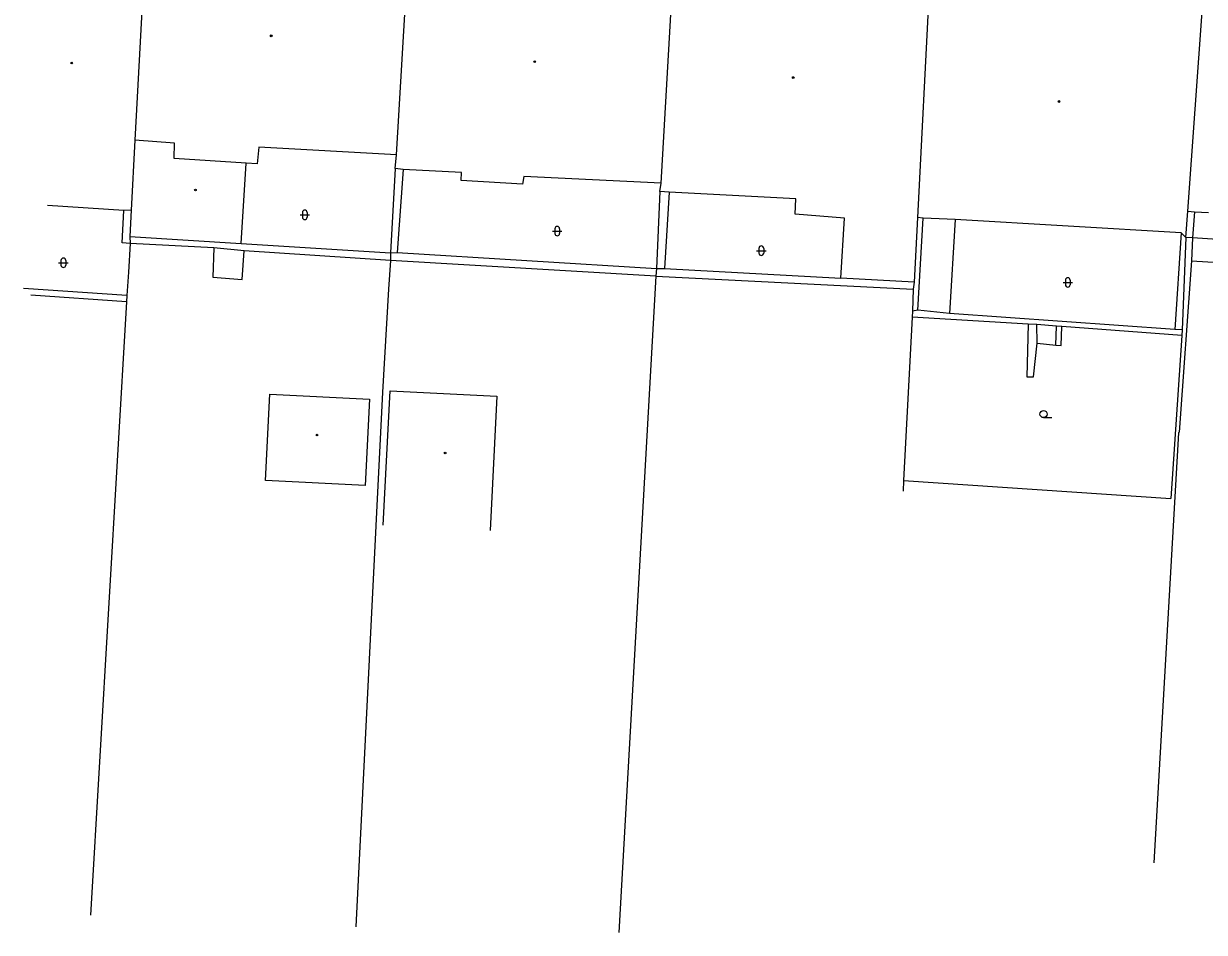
# Model space of a CAD drawing. Extents: x -599770 to -598493, y -1162076 to -1159209.
# Drawn here: x -599539.3 to -599476.7, y -1161835.6 to -1161787.4 of the extents above; entities that cross this region are included whole.
import ezdxf

# ---------------------------------------------------------------- set-up
doc = ezdxf.new("R2010")
doc.units = 0
doc.layers.add('Podklad', color=7, linetype='Continuous')

msp = doc.modelspace()

# ---------------------------------------------------------------- linework, layer by layer
at = {"layer": 'Podklad'}
for p, q in [((-599524.653, -1161797.578), (-599524.153, -1161797.578)), ((-599524.528, -1161797.453), (-599524.528, -1161797.703)), ((-599524.278, -1161797.453), (-599524.278, -1161797.703)), ((-599511.263, -1161798.438), (-599510.763, -1161798.438)), ((-599511.138, -1161798.313), (-599511.138, -1161798.563)), ((-599510.888, -1161798.313), (-599510.888, -1161798.563)), ((-599500.443, -1161799.478), (-599499.943, -1161799.478)), ((-599500.318, -1161799.353), (-599500.318, -1161799.603)), ((-599500.068, -1161799.353), (-599500.068, -1161799.603)), ((-599537.453, -1161800.118), (-599536.953, -1161800.118)), ((-599537.328, -1161799.993), (-599537.328, -1161800.243)), ((-599537.078, -1161799.993), (-599537.078, -1161800.243)), ((-599484.193, -1161801.158), (-599483.693, -1161801.158)), ((-599484.068, -1161801.033), (-599484.068, -1161801.283)), ((-599483.818, -1161801.033), (-599483.818, -1161801.283)), ((-599485.23, -1161808.328), (-599484.793, -1161808.328))]:
    msp.add_line(p, q, dxfattribs=at)
for points in [[(-599532.85, -1161783.18), (-599533.41, -1161793.62)], [(-599519.53, -1161794.4), (-599518.92, -1161783.94)], [(-599505.5, -1161795.9), (-599504.86, -1161784.78)], [(-599491.29, -1161785.62), (-599491.92, -1161797.71)], [(-599477.58, -1161797.39), (-599476.8, -1161786.57)], [(-599533.41, -1161793.62), (-599533.61, -1161797.33)], [(-599531.31, -1161793.78), (-599533.41, -1161793.62)], [(-599531.32, -1161794.59), (-599531.31, -1161793.78)], [(-599526.84, -1161793.99), (-599526.93, -1161794.87)], [(-599519.53, -1161794.4), (-599526.84, -1161793.99)], [(-599527.51, -1161794.83), (-599531.32, -1161794.59)], [(-599527.78, -1161799.1), (-599527.51, -1161794.83)], [(-599526.93, -1161794.87), (-599527.51, -1161794.83)], [(-599519.6, -1161795.12), (-599519.53, -1161794.4)], [(-599519.6, -1161795.12), (-599519.86, -1161799.59)], [(-599519.19, -1161795.17), (-599519.6, -1161795.12)], [(-599519.19, -1161795.17), (-599519.5, -1161799.57)], [(-599516.1, -1161795.34), (-599519.19, -1161795.17)], [(-599516.11, -1161795.76), (-599516.1, -1161795.34)], [(-599512.86, -1161795.96), (-599516.11, -1161795.76)], [(-599512.78, -1161795.55), (-599512.86, -1161795.96)], [(-599505.5, -1161795.9), (-599512.78, -1161795.55)], [(-599505.58, -1161796.34), (-599505.5, -1161795.9)], [(-599505.58, -1161796.34), (-599505.75, -1161800.43)], [(-599505.08, -1161796.37), (-599505.58, -1161796.34)], [(-599505.08, -1161796.37), (-599505.33, -1161800.43)], [(-599498.37, -1161796.73), (-599505.08, -1161796.37)], [(-599498.4, -1161797.55), (-599498.37, -1161796.73)], [(-599533.99, -1161797.35), (-599538.05, -1161797.08)], [(-599534.08, -1161799.06), (-599533.99, -1161797.35)], [(-599533.61, -1161797.33), (-599533.99, -1161797.35)], [(-599533.61, -1161797.33), (-599533.67, -1161798.73)], [(-599477.68, -1161798.78), (-599477.58, -1161797.39)], [(-599477.58, -1161797.39), (-599477.23, -1161797.41)], [(-599477.23, -1161797.41), (-599477.33, -1161798.8)], [(-599477.23, -1161797.41), (-599476.48, -1161797.46)], [(-599495.78, -1161797.76), (-599498.4, -1161797.55)], [(-599495.97, -1161800.94), (-599495.78, -1161797.76)], [(-599491.92, -1161797.71), (-599492.09, -1161801.14)], [(-599491.61, -1161797.75), (-599491.92, -1161797.71)], [(-599491.9, -1161802.63), (-599491.61, -1161797.75)], [(-599489.92, -1161797.82), (-599491.61, -1161797.75)], [(-599489.92, -1161797.82), (-599490.21, -1161802.8)], [(-599477.93, -1161798.53), (-599489.92, -1161797.82)], [(-599477.93, -1161798.53), (-599478.26, -1161803.66)], [(-599477.68, -1161798.78), (-599477.93, -1161798.53)], [(-599533.66, -1161799.09), (-599534.08, -1161799.06)], [(-599533.66, -1161799.09), (-599533.75, -1161800.61)], [(-599533.67, -1161798.73), (-599527.78, -1161799.1)], [(-599533.67, -1161798.73), (-599533.66, -1161799.09)], [(-599529.23, -1161799.33), (-599533.66, -1161799.09)], [(-599527.78, -1161799.1), (-599519.86, -1161799.59)], [(-599477.68, -1161798.78), (-599477.87, -1161803.67)], [(-599477.33, -1161798.8), (-599477.68, -1161798.78)], [(-599477.33, -1161798.8), (-599477.39, -1161800.01)], [(-599474.13, -1161799), (-599477.33, -1161798.8)], [(-599529.23, -1161799.33), (-599529.27, -1161800.88)], [(-599527.61, -1161799.48), (-599529.23, -1161799.33)], [(-599527.73, -1161801), (-599527.61, -1161799.48)], [(-599519.85, -1161799.99), (-599527.61, -1161799.48)], [(-599519.86, -1161799.59), (-599519.5, -1161799.57)], [(-599519.86, -1161799.59), (-599519.85, -1161799.99)], [(-599519.5, -1161799.57), (-599505.75, -1161800.43)], [(-599519.85, -1161799.99), (-599519.96, -1161801.52)], [(-599505.78, -1161800.82), (-599519.85, -1161799.99)], [(-599505.75, -1161800.43), (-599505.78, -1161800.82)], [(-599505.75, -1161800.43), (-599505.33, -1161800.43)], [(-599505.33, -1161800.43), (-599495.97, -1161800.94)], [(-599477.39, -1161800.01), (-599478.04, -1161809.09)], [(-599477.39, -1161800.01), (-599474.21, -1161800.21)], [(-599533.75, -1161800.61), (-599533.84, -1161801.85)], [(-599529.27, -1161800.88), (-599527.73, -1161801)], [(-599505.78, -1161800.82), (-599507.75, -1161835.61)], [(-599505.78, -1161800.82), (-599492.14, -1161801.51)], [(-599492.09, -1161801.14), (-599495.97, -1161800.94)], [(-599492.09, -1161801.14), (-599492.14, -1161801.51)], [(-599533.84, -1161801.85), (-599539.31, -1161801.49)], [(-599519.96, -1161801.52), (-599520.28, -1161806.97)], [(-599492.14, -1161801.51), (-599492.18, -1161802.69)], [(-599533.86, -1161802.18), (-599538.92, -1161801.84)], [(-599533.86, -1161802.18), (-599535.76, -1161834.7)], [(-599533.84, -1161801.85), (-599533.86, -1161802.18)], [(-599492.19, -1161803), (-599492.66, -1161811.65)], [(-599492.18, -1161802.69), (-599492.19, -1161803)], [(-599486.04, -1161803.37), (-599492.19, -1161803)], [(-599491.9, -1161802.63), (-599492.18, -1161802.69)], [(-599490.21, -1161802.8), (-599491.9, -1161802.63)], [(-599478.26, -1161803.66), (-599490.21, -1161802.8)], [(-599486.04, -1161803.37), (-599486.11, -1161806.17)], [(-599485.59, -1161803.39), (-599486.04, -1161803.37)], [(-599484.55, -1161803.48), (-599485.59, -1161803.39)], [(-599485.57, -1161804.38), (-599485.59, -1161803.39)], [(-599484.58, -1161804.49), (-599484.55, -1161803.48)], [(-599484.25, -1161803.5), (-599484.55, -1161803.48)], [(-599484.3, -1161804.51), (-599484.25, -1161803.5)], [(-599477.89, -1161803.98), (-599484.25, -1161803.5)], [(-599477.87, -1161803.67), (-599478.26, -1161803.66)], [(-599477.87, -1161803.67), (-599477.89, -1161803.98)], [(-599477.89, -1161803.98), (-599478.48, -1161812.62)], [(-599485.76, -1161806.16), (-599485.57, -1161804.38)], [(-599485.57, -1161804.38), (-599484.58, -1161804.49)], [(-599484.58, -1161804.49), (-599484.3, -1161804.51)], [(-599486.11, -1161806.17), (-599485.76, -1161806.16)], [(-599520.969, -1161807.341), (-599521.193, -1161811.921), (-599526.487, -1161811.662), (-599526.263, -1161807.082), (-599520.969, -1161807.341)], [(-599520.28, -1161806.97), (-599521.7, -1161835.32)], [(-599520.24, -1161814.02), (-599519.87, -1161806.9)], [(-599519.87, -1161806.9), (-599514.21, -1161807.19)], [(-599514.21, -1161807.19), (-599514.58, -1161814.31)], [(-599478.04, -1161809.09), (-599478.07, -1161809.14), (-599479.38, -1161831.93)], [(-599492.66, -1161811.65), (-599492.67, -1161812.23)], [(-599492.66, -1161811.65), (-599478.48, -1161812.62)]]:
    msp.add_lwpolyline(points, dxfattribs=at)
for centre, radius in [((-599526.18, -1161788.09), 0.045), ((-599526.18, -1161788.09), 0.0199), ((-599536.76, -1161789.53), 0.045), ((-599536.76, -1161789.53), 0.0199), ((-599512.21, -1161789.46), 0.045), ((-599512.21, -1161789.46), 0.0199), ((-599498.5, -1161790.3), 0.045), ((-599498.5, -1161790.3), 0.0199), ((-599484.41, -1161791.57), 0.045), ((-599484.41, -1161791.57), 0.0199), ((-599530.2, -1161796.26), 0.045), ((-599530.2, -1161796.26), 0.0199), ((-599485.23, -1161808.14), 0.188), ((-599523.75, -1161809.25), 0.045), ((-599523.75, -1161809.25), 0.0199), ((-599516.96, -1161810.2), 0.045), ((-599516.96, -1161810.2), 0.0199)]:
    msp.add_circle(centre, radius, dxfattribs=at)
for centre, start, end in [((-599524.403, -1161797.453), 0, 180), ((-599524.403, -1161797.703), 180, 0), ((-599511.013, -1161798.313), 0, 180), ((-599511.013, -1161798.563), 180, 0), ((-599500.193, -1161799.353), 0, 180), ((-599537.203, -1161799.993), 0, 180), ((-599500.193, -1161799.603), 180, 0), ((-599537.203, -1161800.243), 180, 0), ((-599483.943, -1161801.033), 0, 180), ((-599483.943, -1161801.283), 180, 0)]:
    msp.add_arc(centre, 0.125, start, end, dxfattribs=at)

doc.saveas('drawing.dxf')
